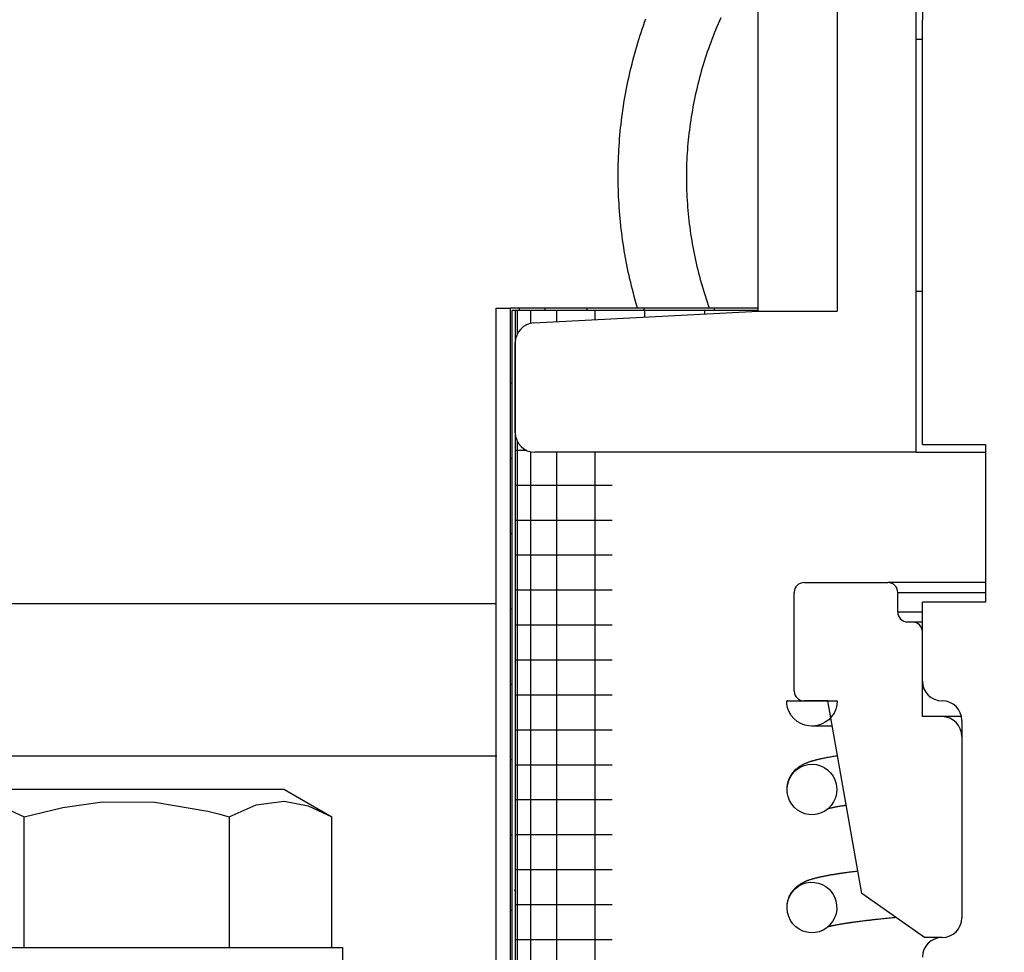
# Model space of a CAD drawing. Extents: x -169 to 7270, y -140 to 2984.
# Tile 385 of 656: x 1795.69 to 1797.25, y 973.29 to 974.77. Entities that reach past the tile are written whole.
import ezdxf

# ---------------------------------------------------------------- set-up
doc = ezdxf.new("R2010")
doc.units = 0
doc.header["$MEASUREMENT"] = 0
doc.header["$PDSIZE"] = 1
doc.layers.get('DEFPOINTS').update_dxf_attribs({"linetype": 'CONTINUOUS'})
doc.layers.add('DIM', color=3, linetype='CONTINUOUS')
doc.layers.add('SPILL-BUCKET', color=1, linetype='CONTINUOUS')
doc.styles.add('SIMPLEX', font='simplex')
doc.dimstyles.new('DIM64', dxfattribs={"dimscale": 64, "dimtxt": 0.09375, "dimasz": 0.09375, "dimexe": 0.0625, "dimexo": 0.0625, "dimgap": 0.046875, "dimtad": 1, "dimdec": 4, "dimzin": 3, "dimdsep": 46, "dimlunit": 4, "dimtxsty": 'SIMPLEX', "dimcen": 0, "dimclrd": 256, "dimclre": 256, "dimclrt": 256, "dimadec": 0, "dimazin": 0, "dimtfac": 1, "dimtdec": 4, "dimtmove": 0, "dimatfit": 3, "dimfxl": 1, "dimfrac": 2, "dimtolj": 1, "dimtzin": 0, "dimarcsym": 0})

# ---------------------------------------------------------------- blocks, each defined once
blk = doc.blocks.new('*D113')
at = {"layer": 'DEFPOINTS', "color": 0, "transparency": 16777216}
for p in [(1368.5472, 978.296), (2031.7725, 978.0147), (1368.5472, 700.5233)]:
    blk.add_point(p, dxfattribs=at)
at = {"layer": 'DIM', "lineweight": -2, "transparency": 16777216}
for p, q in [((1368.5472, 974.296), (1368.5472, 696.5233)), ((2031.7725, 974.0147), (2031.7725, 696.5233)), ((2025.7725, 700.5233), (1374.5472, 700.5233))]:
    blk.add_line(p, q, dxfattribs=at)
at = {"layer": 'DIM', "transparency": 16777216}
for points in [[(1374.5472, 701.5233), (1374.5472, 699.5233), (1368.5472, 700.5233)], [(2025.7725, 701.5233), (2025.7725, 699.5233), (2031.7725, 700.5233)]]:
    blk.add_solid(points, dxfattribs=at)
at = {"layer": 'DIM', "transparency": 16777216, "insert": (1700.1599, 708.0947), "char_height": 6, "attachment_point": 5, "style": 'SIMPLEX'}
blk.add_mtext('\\A1;55\'-3 1/4" (F.V. TANK SLAB)', dxfattribs=at)

msp = doc.modelspace()

# ---------------------------------------------------------------- linework, layer by layer
at = {"layer": 'SPILL-BUCKET', "color": 1, "linetype": 'Continuous'}
for p, q in [((1797.11028, 974.3372), (1797.11028, 975.76922)), ((1796.86045, 974.30578), (1796.86045, 975.6443)), ((1796.98537, 975.6443), (1796.98537, 974.30578)), ((1797.11028, 974.73667), (1797.12028, 974.73667)), ((1797.11028, 974.08237), (1797.11028, 974.3372)), ((1797.11279, 974.3372), (1797.11028, 974.3372)), ((1797.12028, 974.3372), (1797.11279, 974.3372)), ((1796.50531, 974.28717), (1796.86045, 974.30578)), ((1796.86045, 974.30578), (1796.98537, 974.30578)), ((1796.47572, 974.1136), (1796.47572, 974.25598)), ((1797.11028, 974.08237), (1796.50694, 974.08237)), ((1797.11028, 974.08237), (1797.11766, 974.08237)), ((1797.11766, 974.08237), (1797.1394, 974.08237)), ((1797.1394, 974.08237), (1797.17424, 974.08237)), ((1797.17424, 974.08237), (1797.22022, 974.08237))]:
    msp.add_line(p, q, dxfattribs=at)
at = {"layer": 'SPILL-BUCKET', "linetype": 'Continuous'}
for p, q in [((1796.67849, 974.75789), (1796.68038, 974.7633)), ((1796.68038, 974.7633), (1796.68232, 974.7687)), ((1796.79893, 974.76557), (1796.79683, 974.76071)), ((1796.80108, 974.77041), (1796.79893, 974.76557)), ((1796.67307, 974.74156), (1796.67483, 974.74702)), ((1796.67483, 974.74702), (1796.67664, 974.75246)), ((1796.67664, 974.75246), (1796.67849, 974.75789)), ((1796.79274, 974.75094), (1796.79075, 974.74604)), ((1796.79476, 974.75584), (1796.79274, 974.75094)), ((1796.79683, 974.76071), (1796.79476, 974.75584)), ((1796.66804, 974.72511), (1796.66967, 974.73061)), ((1796.66967, 974.73061), (1796.67135, 974.73609)), ((1796.67135, 974.73609), (1796.67307, 974.74156)), ((1796.78506, 974.73121), (1796.78325, 974.72624)), ((1796.78692, 974.73617), (1796.78506, 974.73121)), ((1796.78881, 974.74111), (1796.78692, 974.73617)), ((1796.79075, 974.74604), (1796.78881, 974.74111)), ((1796.6649, 974.71408), (1796.66645, 974.7196)), ((1796.66645, 974.7196), (1796.66804, 974.72511)), ((1796.77975, 974.71625), (1796.77806, 974.71123)), ((1796.78147, 974.72125), (1796.77975, 974.71625)), ((1796.78325, 974.72624), (1796.78147, 974.72125)), ((1796.66052, 974.69744), (1796.66193, 974.703)), ((1796.66193, 974.703), (1796.66339, 974.70854)), ((1796.66339, 974.70854), (1796.6649, 974.71408)), ((1796.77482, 974.70115), (1796.77326, 974.69609)), ((1796.77642, 974.7062), (1796.77482, 974.70115)), ((1796.77806, 974.71123), (1796.77642, 974.7062)), ((1796.65653, 974.6807), (1796.65781, 974.68629)), ((1796.65781, 974.68629), (1796.65914, 974.69187)), ((1796.65914, 974.69187), (1796.66052, 974.69744)), ((1796.77027, 974.68593), (1796.76885, 974.68084)), ((1796.77174, 974.69102), (1796.77027, 974.68593)), ((1796.77326, 974.69609), (1796.77174, 974.69102)), ((1796.65293, 974.66388), (1796.65409, 974.6695)), ((1796.65409, 974.6695), (1796.65529, 974.67511)), ((1796.65529, 974.67511), (1796.65653, 974.6807)), ((1796.76612, 974.67061), (1796.76482, 974.66548)), ((1796.76746, 974.67573), (1796.76612, 974.67061)), ((1796.76885, 974.68084), (1796.76746, 974.67573)), ((1796.65076, 974.65262), (1796.65183, 974.65826)), ((1796.65183, 974.65826), (1796.65293, 974.66388)), ((1796.76236, 974.65518), (1796.76119, 974.65002)), ((1796.76357, 974.66033), (1796.76236, 974.65518)), ((1796.76482, 974.66548), (1796.76357, 974.66033)), ((1796.64783, 974.63567), (1796.64876, 974.64133)), ((1796.64876, 974.64133), (1796.64974, 974.64698)), ((1796.64974, 974.64698), (1796.65076, 974.65262)), ((1796.759, 974.63966), (1796.75796, 974.63447)), ((1796.76007, 974.64484), (1796.759, 974.63966)), ((1796.76119, 974.65002), (1796.76007, 974.64484)), ((1796.6453, 974.61865), (1796.6461, 974.62433)), ((1796.6461, 974.62433), (1796.64694, 974.63)), ((1796.64694, 974.63), (1796.64783, 974.63567)), ((1796.75603, 974.62406), (1796.75513, 974.61884)), ((1796.75698, 974.62927), (1796.75603, 974.62406)), ((1796.75796, 974.63447), (1796.75698, 974.62927)), ((1796.64318, 974.60158), (1796.64384, 974.60728)), ((1796.64384, 974.60728), (1796.64455, 974.61297)), ((1796.64455, 974.61297), (1796.6453, 974.61865)), ((1796.75346, 974.60839), (1796.7527, 974.60315)), ((1796.75428, 974.61362), (1796.75346, 974.60839)), ((1796.75513, 974.61884), (1796.75428, 974.61362)), ((1796.64199, 974.59018), (1796.64256, 974.59588)), ((1796.64256, 974.59588), (1796.64318, 974.60158)), ((1796.7513, 974.59266), (1796.75067, 974.58741)), ((1796.75198, 974.59791), (1796.7513, 974.59266)), ((1796.7527, 974.60315), (1796.75198, 974.59791)), ((1796.64053, 974.57304), (1796.64097, 974.57875)), ((1796.64097, 974.57875), (1796.64146, 974.58447)), ((1796.64146, 974.58447), (1796.64199, 974.59018)), ((1796.74954, 974.57688), (1796.74904, 974.57161)), ((1796.75008, 974.58214), (1796.74954, 974.57688)), ((1796.75067, 974.58741), (1796.75008, 974.58214)), ((1796.63948, 974.55587), (1796.63979, 974.56159)), ((1796.63979, 974.56159), (1796.64014, 974.56731)), ((1796.64014, 974.56731), (1796.64053, 974.57304)), ((1796.74818, 974.56106), (1796.74782, 974.55578)), ((1796.74859, 974.56634), (1796.74818, 974.56106)), ((1796.74904, 974.57161), (1796.74859, 974.56634)), ((1796.63884, 974.53868), (1796.63901, 974.54441)), ((1796.63901, 974.54441), (1796.63922, 974.55014)), ((1796.63922, 974.55014), (1796.63948, 974.55587)), ((1796.74722, 974.54521), (1796.747, 974.53992)), ((1796.7475, 974.5505), (1796.74722, 974.54521)), ((1796.74782, 974.55578), (1796.7475, 974.5505)), ((1796.63864, 974.52721), (1796.63872, 974.53294)), ((1796.63872, 974.53294), (1796.63884, 974.53868)), ((1796.74668, 974.52934), (1796.74654, 974.51974)), ((1796.74681, 974.53463), (1796.74668, 974.52934)), ((1796.747, 974.53992), (1796.74681, 974.53463)), ((1796.63861, 974.52148), (1796.63864, 974.52721)), ((1796.63862, 974.51574), (1796.63861, 974.52148)), ((1796.63867, 974.51001), (1796.63862, 974.51574)), ((1796.74654, 974.51974), (1796.74657, 974.51271)), ((1796.74657, 974.51271), (1796.74666, 974.50742)), ((1796.63877, 974.50427), (1796.63867, 974.51001)), ((1796.63892, 974.49854), (1796.63877, 974.50427)), ((1796.63911, 974.49281), (1796.63892, 974.49854)), ((1796.74666, 974.50742), (1796.74679, 974.50213)), ((1796.74679, 974.50213), (1796.74696, 974.49684)), ((1796.74696, 974.49684), (1796.74718, 974.49155)), ((1796.63935, 974.48708), (1796.63911, 974.49281)), ((1796.63963, 974.48136), (1796.63935, 974.48708)), ((1796.63996, 974.47563), (1796.63963, 974.48136)), ((1796.74718, 974.49155), (1796.74745, 974.48627)), ((1796.74745, 974.48627), (1796.74776, 974.48098)), ((1796.64033, 974.46991), (1796.63996, 974.47563)), ((1796.64074, 974.46419), (1796.64033, 974.46991)), ((1796.74776, 974.48098), (1796.74811, 974.4757)), ((1796.74811, 974.4757), (1796.74851, 974.47042)), ((1796.74851, 974.47042), (1796.74896, 974.46515)), ((1796.64121, 974.45847), (1796.64074, 974.46419)), ((1796.64171, 974.45276), (1796.64121, 974.45847)), ((1796.64226, 974.44705), (1796.64171, 974.45276)), ((1796.74896, 974.46515), (1796.74945, 974.45988)), ((1796.74945, 974.45988), (1796.74998, 974.45461)), ((1796.74998, 974.45461), (1796.75056, 974.44935)), ((1796.64286, 974.44135), (1796.64226, 974.44705)), ((1796.6435, 974.43565), (1796.64286, 974.44135)), ((1796.64419, 974.42996), (1796.6435, 974.43565)), ((1796.75056, 974.44935), (1796.75119, 974.44409)), ((1796.75119, 974.44409), (1796.75186, 974.43885)), ((1796.75186, 974.43885), (1796.75257, 974.4336)), ((1796.64492, 974.42427), (1796.64419, 974.42996)), ((1796.64569, 974.41859), (1796.64492, 974.42427)), ((1796.75257, 974.4336), (1796.75333, 974.42836)), ((1796.75333, 974.42836), (1796.75413, 974.42313)), ((1796.75413, 974.42313), (1796.75498, 974.41791)), ((1796.64651, 974.41292), (1796.64569, 974.41859)), ((1796.64738, 974.40725), (1796.64651, 974.41292)), ((1796.64829, 974.40158), (1796.64738, 974.40725)), ((1796.75498, 974.41791), (1796.75587, 974.41269)), ((1796.75587, 974.41269), (1796.75681, 974.40748)), ((1796.75681, 974.40748), (1796.75779, 974.40228)), ((1796.64924, 974.39593), (1796.64829, 974.40158)), ((1796.65024, 974.39028), (1796.64924, 974.39593)), ((1796.65128, 974.38464), (1796.65024, 974.39028)), ((1796.75779, 974.40228), (1796.75882, 974.39708)), ((1796.75882, 974.39708), (1796.75989, 974.3919)), ((1796.75989, 974.3919), (1796.761, 974.38673)), ((1796.65237, 974.37901), (1796.65128, 974.38464)), ((1796.6535, 974.37339), (1796.65237, 974.37901)), ((1796.65468, 974.36778), (1796.6535, 974.37339)), ((1796.761, 974.38673), (1796.76216, 974.38156)), ((1796.76216, 974.38156), (1796.76336, 974.3764)), ((1796.76336, 974.3764), (1796.76461, 974.37126)), ((1796.65589, 974.36218), (1796.65468, 974.36778)), ((1796.65716, 974.35658), (1796.65589, 974.36218)), ((1796.65847, 974.351), (1796.65716, 974.35658)), ((1796.76461, 974.37126), (1796.76589, 974.36613)), ((1796.76589, 974.36613), (1796.76723, 974.361)), ((1796.76723, 974.361), (1796.7686, 974.35589)), ((1796.65982, 974.34543), (1796.65847, 974.351)), ((1796.66121, 974.33986), (1796.65982, 974.34543)), ((1796.7686, 974.35589), (1796.77002, 974.35079)), ((1796.77002, 974.35079), (1796.77149, 974.34571)), ((1796.77149, 974.34571), (1796.77299, 974.34063)), ((1796.66265, 974.33431), (1796.66121, 974.33986)), ((1796.66413, 974.32877), (1796.66265, 974.33431)), ((1796.66566, 974.32324), (1796.66413, 974.32877)), ((1796.77299, 974.34063), (1796.77454, 974.33557)), ((1796.77454, 974.33557), (1796.77614, 974.33052)), ((1796.77614, 974.33052), (1796.77777, 974.32549)), ((1796.77777, 974.32549), (1796.77945, 974.32047)), ((1796.66723, 974.31773), (1796.66566, 974.32324)), ((1796.66927, 974.31077), (1796.66723, 974.31773)), ((1796.77945, 974.32047), (1796.78117, 974.31546)), ((1796.78117, 974.31546), (1796.78283, 974.31076)), ((1796.9329, 973.87601), (1797.06562, 973.87601)), ((1797.07239, 973.87601), (1797.06562, 973.87601)), ((1797.22021, 973.87601), (1797.07239, 973.87601)), ((1796.91729, 973.70425), (1796.91729, 973.8604)), ((1797.08124, 973.82917), (1797.08124, 973.8604)), ((1797.08124, 973.8604), (1797.22021, 973.8604)), ((1797.12027, 973.82917), (1797.08124, 973.82917)), ((1797.10466, 973.81355), (1797.09685, 973.81355)), ((1797.10859, 973.81355), (1797.10466, 973.81355)), ((1797.12028, 973.81355), (1797.10859, 973.81355)), ((1797.12027, 973.66366), (1797.12027, 973.79794)), ((1797.02421, 973.38335), (1796.97038, 973.68864)), ((1797.1515, 973.66366), (1797.12027, 973.66366)), ((1797.15929, 973.66366), (1797.1515, 973.66366)), ((1797.1821, 973.66366), (1797.15929, 973.66366)), ((1796.11061, 973.54808), (1795.62283, 973.54808)), ((1796.11061, 973.54808), (1796.18532, 973.50495)), ((1795.66089, 973.52245), (1795.69851, 973.50495)), ((1795.69851, 973.50495), (1795.75948, 973.51983)), ((1795.75948, 973.51983), (1795.82224, 973.52853)), ((1795.82224, 973.52853), (1795.90508, 973.52805)), ((1795.90508, 973.52805), (1795.98898, 973.51397)), ((1796.02305, 973.50495), (1796.06555, 973.52403)), ((1796.06555, 973.52403), (1796.10995, 973.52992)), ((1796.10995, 973.52992), (1796.14769, 973.52245)), ((1796.14769, 973.52245), (1796.18532, 973.50495)), ((1795.69851, 973.29825), (1795.69851, 973.50495)), ((1795.98898, 973.51397), (1796.00606, 973.50966)), ((1796.00606, 973.50966), (1796.02305, 973.50495)), ((1796.02305, 973.50495), (1796.02305, 973.29825)), ((1796.18532, 973.29825), (1796.18532, 973.50495)), ((1797.12339, 973.3139), (1797.02421, 973.38335)), ((1797.1515, 973.3139), (1797.12339, 973.3139)), ((1795.62283, 973.29825), (1796.20205, 973.29825)), ((1796.20205, 973.29825), (1796.20205, 973.20432))]:
    msp.add_line(p, q, dxfattribs=at)
at = {"layer": 'SPILL-BUCKET', "color": 7, "linetype": 'Continuous'}
for p, q in [((1797.12027, 974.09461), (1797.12027, 974.7669)), ((1796.44523, 972.03733), (1796.44523, 974.31077)), ((1796.44523, 974.31077), (1796.46822, 974.31077)), ((1796.86045, 974.31077), (1796.46822, 974.31077)), ((1796.46822, 972.03733), (1796.46822, 974.31077)), ((1796.48192, 974.31077), (1796.48192, 974.30658)), ((1796.52261, 974.31077), (1796.52261, 974.30658)), ((1796.58905, 974.31077), (1796.58905, 974.30658)), ((1796.67922, 974.31077), (1796.67922, 974.30658)), ((1796.79038, 974.31077), (1796.79038, 974.30658)), ((1796.47621, 974.30661), (1796.47072, 974.30661)), ((1796.47072, 972.03733), (1796.47072, 974.30661)), ((1796.47621, 972.03733), (1796.47621, 974.30661)), ((1796.86045, 974.30661), (1796.47621, 974.30661)), ((1796.47884, 974.30661), (1796.47884, 974.26956)), ((1796.49973, 974.30661), (1796.49973, 974.28633)), ((1796.54102, 974.30661), (1796.54102, 974.28903)), ((1796.60174, 974.30661), (1796.60174, 974.29222)), ((1796.68048, 974.30661), (1796.68048, 974.29633)), ((1796.77538, 974.30661), (1796.77538, 974.30129)), ((1796.46885, 974.19154), (1796.46822, 974.19154)), ((1796.47072, 974.19154), (1796.46885, 974.19154)), ((1796.47884, 974.09997), (1796.47884, 972.19297)), ((1797.12027, 974.09461), (1797.22021, 974.09461)), ((1797.22021, 974.09461), (1797.22021, 973.84478)), ((1796.48065, 974.08522), (1796.47621, 974.08522)), ((1796.49392, 974.08522), (1796.48065, 974.08522)), ((1796.49973, 974.0832), (1796.49973, 972.19297)), ((1796.54102, 974.08234), (1796.54102, 972.19297)), ((1796.60174, 974.08234), (1796.60174, 972.19297)), ((1796.46885, 974.0723), (1796.46822, 974.0723)), ((1796.47072, 974.0723), (1796.46885, 974.0723)), ((1796.4825, 974.02987), (1796.47621, 974.02987)), ((1796.50126, 974.02987), (1796.4825, 974.02987)), ((1796.53223, 974.02987), (1796.50126, 974.02987)), ((1796.57498, 974.02987), (1796.53223, 974.02987)), ((1796.62892, 974.02987), (1796.57498, 974.02987)), ((1796.4825, 973.97452), (1796.47621, 973.97452)), ((1796.50126, 973.97452), (1796.4825, 973.97452)), ((1796.53223, 973.97452), (1796.50126, 973.97452)), ((1796.57498, 973.97452), (1796.53223, 973.97452)), ((1796.62892, 973.97452), (1796.57498, 973.97452)), ((1796.46885, 973.95306), (1796.46822, 973.95306)), ((1796.47072, 973.95306), (1796.46885, 973.95306)), ((1796.4825, 973.91917), (1796.47621, 973.91917)), ((1796.50126, 973.91917), (1796.4825, 973.91917)), ((1796.53223, 973.91917), (1796.50126, 973.91917)), ((1796.57498, 973.91917), (1796.53223, 973.91917)), ((1796.62892, 973.91917), (1796.57498, 973.91917)), ((1796.4825, 973.86382), (1796.47621, 973.86382)), ((1796.50126, 973.86382), (1796.4825, 973.86382)), ((1796.53223, 973.86382), (1796.50126, 973.86382)), ((1796.57498, 973.86382), (1796.53223, 973.86382)), ((1796.62892, 973.86382), (1796.57498, 973.86382)), ((1795.62283, 973.84272), (1796.44554, 973.84272)), ((1797.22021, 973.84478), (1797.12027, 973.84478)), ((1797.12027, 973.71987), (1797.12027, 973.84478)), ((1796.46885, 973.83383), (1796.46822, 973.83383)), ((1796.47072, 973.83383), (1796.46885, 973.83383)), ((1796.4825, 973.80848), (1796.47621, 973.80848)), ((1796.50126, 973.80848), (1796.4825, 973.80848)), ((1796.53223, 973.80848), (1796.50126, 973.80848)), ((1796.57498, 973.80848), (1796.53223, 973.80848)), ((1796.62892, 973.80848), (1796.57498, 973.80848)), ((1796.47487, 973.75161), (1796.47621, 973.74928)), ((1796.4825, 973.75313), (1796.47621, 973.75313)), ((1796.50126, 973.75313), (1796.4825, 973.75313)), ((1796.53223, 973.75313), (1796.50126, 973.75313)), ((1796.57498, 973.75313), (1796.53223, 973.75313)), ((1796.62892, 973.75313), (1796.57498, 973.75313)), ((1796.46885, 973.71459), (1796.46822, 973.71459)), ((1796.47072, 973.71459), (1796.46885, 973.71459)), ((1796.4825, 973.69778), (1796.47621, 973.69778)), ((1796.50126, 973.69778), (1796.4825, 973.69778)), ((1796.53223, 973.69778), (1796.50126, 973.69778)), ((1796.57498, 973.69778), (1796.53223, 973.69778)), ((1796.62892, 973.69778), (1796.57498, 973.69778)), ((1796.90541, 973.68654), (1796.90536, 973.68864)), ((1796.90536, 973.68864), (1796.9853, 973.68864)), ((1796.90558, 973.68444), (1796.90541, 973.68654)), ((1796.90726, 973.68864), (1796.90614, 973.68864)), ((1796.97038, 973.68864), (1796.9329, 973.68864)), ((1796.9853, 973.68864), (1796.98473, 973.68193)), ((1796.90685, 973.67783), (1796.90558, 973.68444)), ((1796.90921, 973.67152), (1796.90685, 973.67783)), ((1796.9126, 973.6657), (1796.90921, 973.67152)), ((1796.98305, 973.67541), (1796.98029, 973.66927)), ((1796.98473, 973.68193), (1796.98305, 973.67541)), ((1796.91691, 973.66053), (1796.9126, 973.6657)), ((1796.92204, 973.65616), (1796.91691, 973.66053)), ((1796.92782, 973.65271), (1796.92204, 973.65616)), ((1796.97191, 973.65879), (1796.96652, 973.65474)), ((1796.97654, 973.66367), (1796.97191, 973.65879)), ((1796.98029, 973.66927), (1796.97654, 973.66367)), ((1797.18273, 973.65741), (1797.18273, 973.34512)), ((1796.4825, 973.64243), (1796.47621, 973.64243)), ((1796.50126, 973.64243), (1796.4825, 973.64243)), ((1796.53223, 973.64243), (1796.50126, 973.64243)), ((1796.57498, 973.64243), (1796.53223, 973.64243)), ((1796.62892, 973.64243), (1796.57498, 973.64243)), ((1796.9341, 973.65028), (1796.92782, 973.65271)), ((1796.9407, 973.64894), (1796.9341, 973.65028)), ((1796.94743, 973.64873), (1796.9407, 973.64894)), ((1796.94637, 973.64867), (1796.94535, 973.64868)), ((1796.94689, 973.64867), (1796.94637, 973.64867)), ((1796.94752, 973.64867), (1796.94689, 973.64867)), ((1796.9541, 973.64964), (1796.94743, 973.64873)), ((1796.94823, 973.64867), (1796.94752, 973.64867)), ((1796.94904, 973.64867), (1796.94823, 973.64867)), ((1796.94991, 973.64867), (1796.94904, 973.64867)), ((1796.95087, 973.64867), (1796.94991, 973.64867)), ((1796.95187, 973.64867), (1796.95087, 973.64867)), ((1796.95296, 973.64867), (1796.95187, 973.64867)), ((1796.95408, 973.64867), (1796.95296, 973.64867)), ((1796.95527, 973.64867), (1796.95408, 973.64867)), ((1796.96053, 973.65167), (1796.9541, 973.64964)), ((1796.95648, 973.64867), (1796.95527, 973.64867)), ((1796.95775, 973.64867), (1796.95648, 973.64867)), ((1796.95902, 973.64867), (1796.95775, 973.64867)), ((1796.96035, 973.64867), (1796.95902, 973.64867)), ((1796.96163, 973.64867), (1796.96035, 973.64867)), ((1796.96652, 973.65474), (1796.96053, 973.65167)), ((1796.96296, 973.64867), (1796.96163, 973.64867)), ((1796.96427, 973.64867), (1796.96296, 973.64867)), ((1796.96563, 973.64867), (1796.96427, 973.64867)), ((1796.96703, 973.64867), (1796.96563, 973.64867)), ((1796.96848, 973.64867), (1796.96703, 973.64867)), ((1796.97, 973.64867), (1796.96848, 973.64867)), ((1796.97157, 973.64867), (1796.97, 973.64867)), ((1796.97438, 973.64867), (1796.97157, 973.64867)), ((1796.97734, 973.64867), (1796.97438, 973.64867)), ((1796.97743, 973.64867), (1796.97734, 973.64867)), ((1795.62283, 973.60161), (1796.44676, 973.60161)), ((1796.46885, 973.59535), (1796.46822, 973.59535)), ((1796.47072, 973.59535), (1796.46885, 973.59535)), ((1796.94251, 973.59261), (1796.94316, 973.59282)), ((1796.94316, 973.59282), (1796.9438, 973.59303)), ((1796.9438, 973.59303), (1796.94427, 973.59318)), ((1796.94427, 973.59318), (1796.94474, 973.59333)), ((1796.94474, 973.59333), (1796.9453, 973.5935)), ((1796.9453, 973.5935), (1796.94587, 973.59367)), ((1796.94587, 973.59367), (1796.94654, 973.59387)), ((1796.94654, 973.59387), (1796.94722, 973.59407)), ((1796.94722, 973.59407), (1796.94793, 973.59427)), ((1796.94793, 973.59427), (1796.94865, 973.59447)), ((1796.94865, 973.59447), (1796.94932, 973.59466)), ((1796.94932, 973.59466), (1796.94999, 973.59484)), ((1796.94999, 973.59484), (1796.95061, 973.595)), ((1796.95061, 973.595), (1796.95122, 973.59516)), ((1796.95122, 973.59516), (1796.95181, 973.59532)), ((1796.95181, 973.59532), (1796.9524, 973.59547)), ((1796.9524, 973.59547), (1796.95327, 973.59569)), ((1796.95327, 973.59569), (1796.95415, 973.5959)), ((1796.95415, 973.5959), (1796.9551, 973.59613)), ((1796.9551, 973.59613), (1796.95606, 973.59636)), ((1796.95606, 973.59636), (1796.95701, 973.59658)), ((1796.95701, 973.59658), (1796.95797, 973.59679)), ((1796.95797, 973.59679), (1796.95888, 973.597)), ((1796.95888, 973.597), (1796.95981, 973.5972)), ((1796.95981, 973.5972), (1796.96112, 973.59749)), ((1796.96112, 973.59749), (1796.96245, 973.59777)), ((1796.96245, 973.59777), (1796.96386, 973.59806)), ((1796.96386, 973.59806), (1796.9653, 973.59834)), ((1796.9653, 973.59834), (1796.96682, 973.59864)), ((1796.96682, 973.59864), (1796.96836, 973.59894)), ((1796.96836, 973.59894), (1796.96998, 973.59925)), ((1796.96998, 973.59925), (1796.97163, 973.59955)), ((1796.97163, 973.59955), (1796.97345, 973.59987)), ((1796.97345, 973.59987), (1796.97529, 973.6002)), ((1796.97529, 973.6002), (1796.97713, 973.60052)), ((1796.97713, 973.60052), (1796.97901, 973.60083)), ((1796.97901, 973.60083), (1796.98076, 973.60112)), ((1796.98076, 973.60112), (1796.98253, 973.60141)), ((1796.98253, 973.60141), (1796.98353, 973.60156)), ((1796.98353, 973.60156), (1796.98453, 973.60172)), ((1796.98453, 973.60172), (1796.98568, 973.6019)), ((1796.4825, 973.58708), (1796.47621, 973.58708)), ((1796.50126, 973.58708), (1796.4825, 973.58708)), ((1796.53223, 973.58708), (1796.50126, 973.58708)), ((1796.57498, 973.58708), (1796.53223, 973.58708)), ((1796.62892, 973.58708), (1796.57498, 973.58708)), ((1796.91634, 973.57544), (1796.92132, 973.58009)), ((1796.91651, 973.57653), (1796.91777, 973.57793)), ((1796.91777, 973.57793), (1796.91895, 973.57914)), ((1796.91895, 973.57914), (1796.92013, 973.58027)), ((1796.92013, 973.58027), (1796.92123, 973.58124)), ((1796.92123, 973.58124), (1796.9223, 973.58213)), ((1796.92132, 973.58009), (1796.92693, 973.58377)), ((1796.9223, 973.58213), (1796.92292, 973.58263)), ((1796.92292, 973.58263), (1796.92353, 973.5831)), ((1796.92353, 973.5831), (1796.92413, 973.58355)), ((1796.92413, 973.58355), (1796.92472, 973.58398)), ((1796.92472, 973.58398), (1796.92528, 973.58437)), ((1796.92528, 973.58437), (1796.92582, 973.58474)), ((1796.92582, 973.58474), (1796.92639, 973.58512)), ((1796.92639, 973.58512), (1796.92695, 973.58548)), ((1796.92693, 973.58377), (1796.93309, 973.58644)), ((1796.92695, 973.58548), (1796.92761, 973.5859)), ((1796.92761, 973.5859), (1796.92827, 973.58629)), ((1796.92827, 973.58629), (1796.92902, 973.58673)), ((1796.92902, 973.58673), (1796.92977, 973.58716)), ((1796.92977, 973.58716), (1796.93096, 973.5878)), ((1796.93096, 973.5878), (1796.93212, 973.58839)), ((1796.93212, 973.58839), (1796.93321, 973.58892)), ((1796.93309, 973.58644), (1796.9395, 973.58798)), ((1796.93321, 973.58892), (1796.93427, 973.58942)), ((1796.93427, 973.58942), (1796.93523, 973.58984)), ((1796.93523, 973.58984), (1796.93618, 973.59025)), ((1796.93618, 973.59025), (1796.93707, 973.59062)), ((1796.93707, 973.59062), (1796.93796, 973.59097)), ((1796.93796, 973.59097), (1796.93878, 973.59129)), ((1796.93878, 973.59129), (1796.9396, 973.59159)), ((1796.9395, 973.58798), (1796.94608, 973.58842)), ((1796.9396, 973.59159), (1796.94036, 973.59187)), ((1796.94036, 973.59187), (1796.94111, 973.59213)), ((1796.94111, 973.59213), (1796.94181, 973.59238)), ((1796.94181, 973.59238), (1796.94251, 973.59261)), ((1796.94608, 973.58842), (1796.95256, 973.58774)), ((1796.95256, 973.58774), (1796.95884, 973.58599)), ((1796.95884, 973.58599), (1796.96474, 973.5832)), ((1796.96474, 973.5832), (1796.9701, 973.57949)), ((1796.9701, 973.57949), (1796.97481, 973.57488)), ((1796.90699, 973.55735), (1796.90907, 973.56389)), ((1796.90797, 973.5613), (1796.90827, 973.5622)), ((1796.90827, 973.5622), (1796.90857, 973.56306)), ((1796.90857, 973.56306), (1796.90896, 973.56408)), ((1796.90896, 973.56408), (1796.90937, 973.56507)), ((1796.90907, 973.56389), (1796.91222, 973.57)), ((1796.90937, 973.56507), (1796.90986, 973.5662)), ((1796.90986, 973.5662), (1796.91039, 973.5673)), ((1796.91039, 973.5673), (1796.91095, 973.56841)), ((1796.91095, 973.56841), (1796.91154, 973.56948)), ((1796.91154, 973.56948), (1796.91213, 973.5705)), ((1796.91213, 973.5705), (1796.91275, 973.5715)), ((1796.91222, 973.57), (1796.91634, 973.57544)), ((1796.91275, 973.5715), (1796.91398, 973.57331)), ((1796.91398, 973.57331), (1796.91527, 973.57503)), ((1796.91527, 973.57503), (1796.91651, 973.57653)), ((1796.97481, 973.57488), (1796.97871, 973.56956)), ((1796.97871, 973.56956), (1796.98172, 973.56357)), ((1796.98172, 973.56357), (1796.98371, 973.55716)), ((1796.90605, 973.55057), (1796.90699, 973.55735)), ((1796.90625, 973.54373), (1796.90605, 973.55057)), ((1796.90606, 973.55074), (1796.90607, 973.55094)), ((1796.90607, 973.55094), (1796.90617, 973.55225)), ((1796.90617, 973.55225), (1796.90631, 973.55359)), ((1796.90631, 973.55359), (1796.90647, 973.5548)), ((1796.90647, 973.5548), (1796.90667, 973.55601)), ((1796.90667, 973.55601), (1796.90687, 973.55705)), ((1796.90687, 973.55705), (1796.90709, 973.55808)), ((1796.90709, 973.55808), (1796.9073, 973.55893)), ((1796.9073, 973.55893), (1796.90752, 973.55978)), ((1796.90752, 973.55978), (1796.90774, 973.56055)), ((1796.90774, 973.56055), (1796.90797, 973.5613)), ((1796.98371, 973.55716), (1796.98441, 973.55294)), ((1796.98467, 973.54868), (1796.98415, 973.54185)), ((1796.98441, 973.55294), (1796.98467, 973.54868)), ((1796.4825, 973.53173), (1796.47621, 973.53173)), ((1796.50126, 973.53173), (1796.4825, 973.53173)), ((1796.53223, 973.53173), (1796.50126, 973.53173)), ((1796.57498, 973.53173), (1796.53223, 973.53173)), ((1796.62892, 973.53173), (1796.57498, 973.53173)), ((1796.90757, 973.53711), (1796.90625, 973.54373)), ((1796.90644, 973.54237), (1796.90636, 973.54294)), ((1796.90997, 973.5308), (1796.90757, 973.53711)), ((1796.91332, 973.52508), (1796.90997, 973.5308)), ((1796.9825, 973.53521), (1796.97975, 973.52893)), ((1796.98415, 973.54185), (1796.9825, 973.53521)), ((1796.91756, 973.51998), (1796.91332, 973.52508)), ((1796.92252, 973.51572), (1796.91756, 973.51998)), ((1796.92811, 973.51233), (1796.92252, 973.51572)), ((1796.97132, 973.51827), (1796.9659, 973.51418)), ((1796.9708, 973.51773), (1796.97061, 973.51769)), ((1796.97138, 973.51789), (1796.9708, 973.51773)), ((1796.97598, 973.52321), (1796.97132, 973.51827)), ((1796.972, 973.51804), (1796.97138, 973.51789)), ((1796.9727, 973.51821), (1796.972, 973.51804)), ((1796.97344, 973.51839), (1796.9727, 973.51821)), ((1796.97422, 973.51857), (1796.97344, 973.51839)), ((1796.97502, 973.51875), (1796.97422, 973.51857)), ((1796.97581, 973.51893), (1796.97502, 973.51875)), ((1796.97662, 973.5191), (1796.97581, 973.51893)), ((1796.97975, 973.52893), (1796.97598, 973.52321)), ((1796.97743, 973.51927), (1796.97662, 973.5191)), ((1796.97827, 973.51945), (1796.97743, 973.51927)), ((1796.97938, 973.51968), (1796.97827, 973.51945)), ((1796.98053, 973.51991), (1796.97938, 973.51968)), ((1796.98178, 973.52015), (1796.98053, 973.51991)), ((1796.98306, 973.5204), (1796.98178, 973.52015)), ((1796.98443, 973.52065), (1796.98306, 973.5204)), ((1796.98584, 973.52091), (1796.98443, 973.52065)), ((1796.98734, 973.52118), (1796.98584, 973.52091)), ((1796.98888, 973.52145), (1796.98734, 973.52118)), ((1796.99043, 973.52171), (1796.98888, 973.52145)), ((1796.99202, 973.52198), (1796.99043, 973.52171)), ((1796.99287, 973.52212), (1796.99202, 973.52198)), ((1796.99373, 973.52226), (1796.99287, 973.52212)), ((1796.99456, 973.52239), (1796.99373, 973.52226)), ((1796.99539, 973.52253), (1796.99456, 973.52239)), ((1796.9962, 973.52265), (1796.99539, 973.52253)), ((1796.99701, 973.52278), (1796.9962, 973.52265)), ((1796.99781, 973.52291), (1796.99701, 973.52278)), ((1796.99862, 973.52303), (1796.99781, 973.52291)), ((1796.99955, 973.52317), (1796.99862, 973.52303)), ((1796.93417, 973.50994), (1796.92811, 973.51233)), ((1796.94054, 973.50858), (1796.93417, 973.50994)), ((1796.94709, 973.50833), (1796.94054, 973.50858)), ((1796.95359, 973.50917), (1796.94709, 973.50833)), ((1796.95996, 973.51115), (1796.95359, 973.50917)), ((1796.9659, 973.51418), (1796.95996, 973.51115)), ((1796.46885, 973.47612), (1796.46822, 973.47612)), ((1796.47072, 973.47612), (1796.46885, 973.47612)), ((1796.4825, 973.47639), (1796.47621, 973.47639)), ((1796.50126, 973.47639), (1796.4825, 973.47639)), ((1796.53223, 973.47639), (1796.50126, 973.47639)), ((1796.57498, 973.47639), (1796.53223, 973.47639)), ((1796.62892, 973.47639), (1796.57498, 973.47639)), ((1796.4825, 973.42104), (1796.47621, 973.42104)), ((1796.50126, 973.42104), (1796.4825, 973.42104)), ((1796.53223, 973.42104), (1796.50126, 973.42104)), ((1796.57498, 973.42104), (1796.53223, 973.42104)), ((1796.62892, 973.42104), (1796.57498, 973.42104)), ((1796.94212, 973.40554), (1796.94325, 973.40592)), ((1796.94325, 973.40592), (1796.9445, 973.40632)), ((1796.9445, 973.40632), (1796.94576, 973.4067)), ((1796.94576, 973.4067), (1796.94683, 973.40702)), ((1796.94683, 973.40702), (1796.9479, 973.40733)), ((1796.9479, 973.40733), (1796.94886, 973.4076)), ((1796.94886, 973.4076), (1796.94982, 973.40786)), ((1796.94982, 973.40786), (1796.95113, 973.40821)), ((1796.95113, 973.40821), (1796.95246, 973.40855)), ((1796.95246, 973.40855), (1796.95365, 973.40884)), ((1796.95365, 973.40884), (1796.95485, 973.40913)), ((1796.95485, 973.40913), (1796.95577, 973.40936)), ((1796.95577, 973.40936), (1796.9567, 973.40957)), ((1796.9567, 973.40957), (1796.9573, 973.40971)), ((1796.9573, 973.40971), (1796.95791, 973.40985)), ((1796.95791, 973.40985), (1796.95864, 973.41001)), ((1796.95864, 973.41001), (1796.95938, 973.41017)), ((1796.95938, 973.41017), (1796.96024, 973.41036)), ((1796.96024, 973.41036), (1796.96111, 973.41055)), ((1796.96111, 973.41055), (1796.96199, 973.41073)), ((1796.96199, 973.41073), (1796.96289, 973.41092)), ((1796.96289, 973.41092), (1796.96375, 973.4111)), ((1796.96375, 973.4111), (1796.96463, 973.41128)), ((1796.96463, 973.41128), (1796.96574, 973.4115)), ((1796.96574, 973.4115), (1796.96686, 973.41172)), ((1796.96686, 973.41172), (1796.96795, 973.41193)), ((1796.96795, 973.41193), (1796.96905, 973.41213)), ((1796.96905, 973.41213), (1796.97014, 973.41234)), ((1796.97014, 973.41234), (1796.97125, 973.41254)), ((1796.97125, 973.41254), (1796.97224, 973.41272)), ((1796.97224, 973.41272), (1796.97324, 973.4129)), ((1796.97324, 973.4129), (1796.97424, 973.41308)), ((1796.97424, 973.41308), (1796.97524, 973.41325)), ((1796.97524, 973.41325), (1796.97625, 973.41343)), ((1796.97625, 973.41343), (1796.97726, 973.4136)), ((1796.97726, 973.4136), (1796.97826, 973.41377)), ((1796.97826, 973.41377), (1796.97928, 973.41394)), ((1796.97928, 973.41394), (1796.98029, 973.41411)), ((1796.98029, 973.41411), (1796.9813, 973.41427)), ((1796.9813, 973.41427), (1796.98223, 973.41442)), ((1796.98223, 973.41442), (1796.98317, 973.41457)), ((1796.98317, 973.41457), (1796.9839, 973.41469)), ((1796.9839, 973.41469), (1796.98462, 973.4148)), ((1796.98462, 973.4148), (1796.98527, 973.4149)), ((1796.98527, 973.4149), (1796.98592, 973.415)), ((1796.98592, 973.415), (1796.98648, 973.41509)), ((1796.98648, 973.41509), (1796.98705, 973.41518)), ((1796.98705, 973.41518), (1796.98754, 973.41525)), ((1796.98754, 973.41525), (1796.98803, 973.41533)), ((1796.98803, 973.41533), (1796.98843, 973.41539)), ((1796.98843, 973.41539), (1796.98883, 973.41545)), ((1796.98883, 973.41545), (1796.98915, 973.4155)), ((1796.98915, 973.4155), (1796.98946, 973.41555)), ((1796.98946, 973.41555), (1796.9898, 973.4156)), ((1796.9898, 973.4156), (1796.99013, 973.41565)), ((1796.99013, 973.41565), (1796.99063, 973.41572)), ((1796.99063, 973.41572), (1796.99112, 973.41579)), ((1796.99112, 973.41579), (1796.99175, 973.41589)), ((1796.99175, 973.41589), (1796.99238, 973.41598)), ((1796.99238, 973.41598), (1796.99314, 973.41609)), ((1796.99314, 973.41609), (1796.99391, 973.4162)), ((1796.99391, 973.4162), (1796.99473, 973.41632)), ((1796.99473, 973.41632), (1796.99555, 973.41644)), ((1796.99555, 973.41644), (1796.99637, 973.41655)), ((1796.99637, 973.41655), (1796.99719, 973.41667)), ((1796.99719, 973.41667), (1796.99873, 973.41689)), ((1796.99873, 973.41689), (1797.00028, 973.4171)), ((1797.00028, 973.4171), (1797.0018, 973.41731)), ((1797.0018, 973.41731), (1797.00333, 973.41752)), ((1797.00333, 973.41752), (1797.00483, 973.41772)), ((1797.00483, 973.41772), (1797.00635, 973.41792)), ((1797.00635, 973.41792), (1797.00782, 973.41811)), ((1797.00782, 973.41811), (1797.00932, 973.41831)), ((1797.00932, 973.41831), (1797.01084, 973.4185)), ((1797.01084, 973.4185), (1797.01238, 973.4187)), ((1797.01238, 973.4187), (1797.01408, 973.41891)), ((1797.01408, 973.41891), (1797.01579, 973.41913)), ((1797.01579, 973.41913), (1797.01785, 973.41938)), ((1796.91413, 973.38582), (1796.9187, 973.39091)), ((1796.91689, 973.39003), (1796.91781, 973.39103)), ((1796.91781, 973.39103), (1796.91871, 973.39196)), ((1796.9187, 973.39091), (1796.92399, 973.39508)), ((1796.91871, 973.39196), (1796.9196, 973.39284)), ((1796.9196, 973.39284), (1796.92013, 973.39333)), ((1796.92013, 973.39333), (1796.92066, 973.39381)), ((1796.92066, 973.39381), (1796.92112, 973.39421)), ((1796.92112, 973.39421), (1796.92158, 973.3946)), ((1796.92158, 973.3946), (1796.92195, 973.39491)), ((1796.92195, 973.39491), (1796.92231, 973.39521)), ((1796.92231, 973.39521), (1796.92265, 973.39548)), ((1796.92265, 973.39548), (1796.92298, 973.39574)), ((1796.92298, 973.39574), (1796.92332, 973.39601)), ((1796.92332, 973.39601), (1796.92366, 973.39626)), ((1796.92366, 973.39626), (1796.92407, 973.39657)), ((1796.92399, 973.39508), (1796.92992, 973.39829)), ((1796.92407, 973.39657), (1796.92449, 973.39687)), ((1796.92449, 973.39687), (1796.92498, 973.39723)), ((1796.92498, 973.39723), (1796.92547, 973.39757)), ((1796.92547, 973.39757), (1796.926, 973.39793)), ((1796.926, 973.39793), (1796.92653, 973.39827)), ((1796.92653, 973.39827), (1796.92706, 973.39862)), ((1796.92706, 973.39862), (1796.92759, 973.39895)), ((1796.92759, 973.39895), (1796.92802, 973.39921)), ((1796.92802, 973.39921), (1796.92844, 973.39946)), ((1796.92844, 973.39946), (1796.92883, 973.39969)), ((1796.92883, 973.39969), (1796.92921, 973.39991)), ((1796.92921, 973.39991), (1796.92959, 973.40012)), ((1796.92959, 973.40012), (1796.92996, 973.40033)), ((1796.92992, 973.39829), (1796.9362, 973.40039)), ((1796.92996, 973.40033), (1796.93033, 973.40053)), ((1796.93033, 973.40053), (1796.93069, 973.40072)), ((1796.93069, 973.40072), (1796.93106, 973.40092)), ((1796.93106, 973.40092), (1796.93143, 973.40111)), ((1796.93143, 973.40111), (1796.93208, 973.40144)), ((1796.93208, 973.40144), (1796.93271, 973.40175)), ((1796.93271, 973.40175), (1796.93345, 973.4021)), ((1796.93345, 973.4021), (1796.93418, 973.40244)), ((1796.93418, 973.40244), (1796.93492, 973.40277)), ((1796.93492, 973.40277), (1796.93566, 973.40309)), ((1796.93566, 973.40309), (1796.93638, 973.4034)), ((1796.9362, 973.40039), (1796.94274, 973.4014)), ((1796.93638, 973.4034), (1796.9371, 973.40369)), ((1796.9371, 973.40369), (1796.93779, 973.40397)), ((1796.93779, 973.40397), (1796.93848, 973.40424)), ((1796.93848, 973.40424), (1796.93912, 973.40448)), ((1796.93912, 973.40448), (1796.93977, 973.40472)), ((1796.93977, 973.40472), (1796.94038, 973.40494)), ((1796.94038, 973.40494), (1796.94098, 973.40515)), ((1796.94098, 973.40515), (1796.94212, 973.40554)), ((1796.94274, 973.4014), (1796.94928, 973.40128)), ((1796.94928, 973.40128), (1796.95569, 973.40007)), ((1796.95569, 973.40007), (1796.9618, 973.39781)), ((1796.9618, 973.39781), (1796.96745, 973.39456)), ((1796.96745, 973.39456), (1796.97251, 973.39038)), ((1796.97251, 973.39038), (1796.97683, 973.38543)), ((1796.47399, 973.38974), (1796.47621, 973.38589)), ((1796.90788, 973.37368), (1796.91049, 973.38003)), ((1796.90791, 973.37416), (1796.90821, 973.3751)), ((1796.90821, 973.3751), (1796.90861, 973.37621)), ((1796.90861, 973.37621), (1796.90902, 973.3773)), ((1796.90902, 973.3773), (1796.90954, 973.37854)), ((1796.90954, 973.37854), (1796.91008, 973.37974)), ((1796.91008, 973.37974), (1796.91102, 973.38161)), ((1796.91049, 973.38003), (1796.91413, 973.38582)), ((1796.91102, 973.38161), (1796.91204, 973.38341)), ((1796.91204, 973.38341), (1796.91302, 973.38498)), ((1796.91302, 973.38498), (1796.91405, 973.38648)), ((1796.91405, 973.38648), (1796.915, 973.38776)), ((1796.915, 973.38776), (1796.91598, 973.38897)), ((1796.91598, 973.38897), (1796.91689, 973.39003)), ((1796.97683, 973.38543), (1796.97905, 973.38206)), ((1796.97905, 973.38206), (1796.98092, 973.3785)), ((1796.98092, 973.3785), (1796.98326, 973.37205)), ((1796.4825, 973.36569), (1796.47621, 973.36569)), ((1796.50126, 973.36569), (1796.4825, 973.36569)), ((1796.53223, 973.36569), (1796.50126, 973.36569)), ((1796.57498, 973.36569), (1796.53223, 973.36569)), ((1796.62892, 973.36569), (1796.57498, 973.36569)), ((1796.90601, 973.36016), (1796.90637, 973.36697)), ((1796.90679, 973.35338), (1796.90601, 973.36016)), ((1796.90609, 973.36428), (1796.90617, 973.36534)), ((1796.90617, 973.36534), (1796.9063, 973.36661)), ((1796.9063, 973.36661), (1796.90647, 973.36786)), ((1796.90637, 973.36697), (1796.90788, 973.37368)), ((1796.90647, 973.36786), (1796.90664, 973.3689)), ((1796.90664, 973.3689), (1796.90683, 973.36993)), ((1796.90683, 973.36993), (1796.907, 973.37074)), ((1796.907, 973.37074), (1796.90719, 973.37154)), ((1796.90719, 973.37154), (1796.9074, 973.37237)), ((1796.9074, 973.37237), (1796.90762, 973.37319)), ((1796.90762, 973.37319), (1796.90791, 973.37416)), ((1796.98326, 973.37205), (1796.98449, 973.3653)), ((1796.98449, 973.3653), (1796.98456, 973.35844)), ((1796.46885, 973.35688), (1796.46822, 973.35688)), ((1796.47072, 973.35688), (1796.46885, 973.35688)), ((1796.90866, 973.34693), (1796.90679, 973.35338)), ((1796.90757, 973.3502), (1796.90754, 973.35033)), ((1796.91156, 973.34087), (1796.90866, 973.34693)), ((1796.98129, 973.34516), (1796.97802, 973.33911)), ((1796.98349, 973.35166), (1796.98129, 973.34516)), ((1796.98456, 973.35844), (1796.98349, 973.35166)), ((1797.05689, 973.34337), (1797.05443, 973.34311)), ((1797.05937, 973.34363), (1797.05689, 973.34337)), ((1797.0619, 973.34389), (1797.05937, 973.34363)), ((1797.06445, 973.34416), (1797.0619, 973.34389)), ((1797.06721, 973.34444), (1797.06445, 973.34416)), ((1797.06999, 973.34472), (1797.06721, 973.34444)), ((1797.07298, 973.34502), (1797.06999, 973.34472)), ((1797.07601, 973.34532), (1797.07298, 973.34502)), ((1797.0782, 973.34553), (1797.07601, 973.34532)), ((1796.91537, 973.33547), (1796.91156, 973.34087)), ((1796.92, 973.33077), (1796.91537, 973.33547)), ((1796.92529, 973.32695), (1796.92, 973.33077)), ((1796.96873, 973.32919), (1796.96305, 973.32564)), ((1796.9738, 973.33375), (1796.96873, 973.32919)), ((1796.97096, 973.33084), (1796.97061, 973.33075)), ((1796.9713, 973.33093), (1796.97096, 973.33084)), ((1796.97164, 973.33101), (1796.9713, 973.33093)), ((1796.97222, 973.33116), (1796.97164, 973.33101)), ((1796.97283, 973.33131), (1796.97222, 973.33116)), ((1796.97341, 973.33145), (1796.97283, 973.33131)), ((1796.97402, 973.33159), (1796.97341, 973.33145)), ((1796.97802, 973.33911), (1796.9738, 973.33375)), ((1796.97461, 973.33172), (1796.97402, 973.33159)), ((1796.97521, 973.33186), (1796.97461, 973.33172)), ((1796.9758, 973.33199), (1796.97521, 973.33186)), ((1796.9764, 973.33212), (1796.9758, 973.33199)), ((1796.97698, 973.33225), (1796.9764, 973.33212)), ((1796.97759, 973.33237), (1796.97698, 973.33225)), ((1796.97825, 973.33251), (1796.97759, 973.33237)), ((1796.97892, 973.33265), (1796.97825, 973.33251)), ((1796.97963, 973.33279), (1796.97892, 973.33265)), ((1796.98035, 973.33294), (1796.97963, 973.33279)), ((1796.98116, 973.3331), (1796.98035, 973.33294)), ((1796.98199, 973.33326), (1796.98116, 973.3331)), ((1796.98291, 973.33344), (1796.98199, 973.33326)), ((1796.98385, 973.33361), (1796.98291, 973.33344)), ((1796.98489, 973.3338), (1796.98385, 973.33361)), ((1796.98594, 973.334), (1796.98489, 973.3338)), ((1796.98706, 973.3342), (1796.98594, 973.334)), ((1796.98821, 973.3344), (1796.98706, 973.3342)), ((1796.98942, 973.33461), (1796.98821, 973.3344)), ((1796.99065, 973.33482), (1796.98942, 973.33461)), ((1796.9915, 973.33496), (1796.99065, 973.33482)), ((1796.99235, 973.3351), (1796.9915, 973.33496)), ((1796.99323, 973.33524), (1796.99235, 973.3351)), ((1796.99413, 973.33539), (1796.99323, 973.33524)), ((1796.99505, 973.33554), (1796.99413, 973.33539)), ((1796.99599, 973.33569), (1796.99505, 973.33554)), ((1796.99688, 973.33583), (1796.99599, 973.33569)), ((1796.99778, 973.33597), (1796.99688, 973.33583)), ((1796.99856, 973.33609), (1796.99778, 973.33597)), ((1796.99934, 973.33621), (1796.99856, 973.33609)), ((1797, 973.33631), (1796.99934, 973.33621)), ((1797.00066, 973.33641), (1797, 973.33631)), ((1797.00112, 973.33648), (1797.00066, 973.33641)), ((1797.00158, 973.33654), (1797.00112, 973.33648)), ((1797.00194, 973.3366), (1797.00158, 973.33654)), ((1797.0023, 973.33665), (1797.00194, 973.3366)), ((1797.0026, 973.3367), (1797.0023, 973.33665)), ((1797.00289, 973.33674), (1797.0026, 973.3367)), ((1797.00324, 973.33679), (1797.00289, 973.33674)), ((1797.00358, 973.33684), (1797.00324, 973.33679)), ((1797.00413, 973.33692), (1797.00358, 973.33684)), ((1797.00468, 973.337), (1797.00413, 973.33692)), ((1797.00534, 973.3371), (1797.00468, 973.337)), ((1797.00601, 973.33719), (1797.00534, 973.3371)), ((1797.0068, 973.33731), (1797.00601, 973.33719)), ((1797.0076, 973.33742), (1797.0068, 973.33731)), ((1797.00851, 973.33755), (1797.0076, 973.33742)), ((1797.00944, 973.33768), (1797.00851, 973.33755)), ((1797.0106, 973.33784), (1797.00944, 973.33768)), ((1797.01178, 973.338), (1797.0106, 973.33784)), ((1797.01312, 973.33818), (1797.01178, 973.338)), ((1797.01447, 973.33836), (1797.01312, 973.33818)), ((1797.01585, 973.33855), (1797.01447, 973.33836)), ((1797.01725, 973.33873), (1797.01585, 973.33855)), ((1797.0186, 973.33891), (1797.01725, 973.33873)), ((1797.01996, 973.33908), (1797.0186, 973.33891)), ((1797.02215, 973.33936), (1797.01996, 973.33908)), ((1797.02437, 973.33964), (1797.02215, 973.33936)), ((1797.02643, 973.3399), (1797.02437, 973.33964)), ((1797.02852, 973.34016), (1797.02643, 973.3399)), ((1797.03043, 973.34039), (1797.02852, 973.34016)), ((1797.03237, 973.34062), (1797.03043, 973.34039)), ((1797.03371, 973.34078), (1797.03237, 973.34062)), ((1797.03505, 973.34094), (1797.03371, 973.34078)), ((1797.03629, 973.34108), (1797.03505, 973.34094)), ((1797.03754, 973.34123), (1797.03629, 973.34108)), ((1797.0387, 973.34136), (1797.03754, 973.34123)), ((1797.03987, 973.3415), (1797.0387, 973.34136)), ((1797.04112, 973.34164), (1797.03987, 973.3415)), ((1797.04238, 973.34178), (1797.04112, 973.34164)), ((1797.04416, 973.34198), (1797.04238, 973.34178)), ((1797.04595, 973.34218), (1797.04416, 973.34198)), ((1797.04795, 973.3424), (1797.04595, 973.34218)), ((1797.04996, 973.34262), (1797.04795, 973.3424)), ((1797.05218, 973.34287), (1797.04996, 973.34262)), ((1797.05443, 973.34311), (1797.05218, 973.34287)), ((1796.93114, 973.32405), (1796.92529, 973.32695)), ((1796.93738, 973.32218), (1796.93114, 973.32405)), ((1796.94385, 973.32138), (1796.93738, 973.32218)), ((1796.95042, 973.32169), (1796.94385, 973.32138)), ((1796.95685, 973.3231), (1796.95042, 973.32169)), ((1796.96305, 973.32564), (1796.95685, 973.3231)), ((1796.4825, 973.31034), (1796.47621, 973.31034)), ((1796.50126, 973.31034), (1796.4825, 973.31034)), ((1796.53223, 973.31034), (1796.50126, 973.31034)), ((1796.57498, 973.31034), (1796.53223, 973.31034)), ((1796.62892, 973.31034), (1796.57498, 973.31034))]:
    msp.add_line(p, q, dxfattribs=at)
for centre, radius, start, end in [((1797.3701, 974.7669), 0.24983, 0, 180), ((1797.1515, 973.71987), 0.03123, 180, 270), ((1797.1515, 973.65741), 0.03123, 0, 90), ((1797.1515, 973.34512), 0.03123, 270, 0), ((1797.1515, 973.34512), 0.03123, 270, 0), ((1797.1515, 973.28267), 0.03123, 90, 180)]:
    msp.add_arc(centre, radius, start, end, dxfattribs=at)
at = {"layer": 'SPILL-BUCKET', "color": 1, "linetype": 'Continuous'}
for centre, start, end in [((1796.50694, 974.25598), 93, 180), ((1796.50694, 974.1136), 180, 270)]:
    msp.add_arc(centre, 0.03123, start, end, dxfattribs=at)
at = {"layer": 'SPILL-BUCKET', "linetype": 'Continuous'}
for centre, radius, start, end in [((1796.9329, 973.8604), 0.01561, 90, 180), ((1797.06562, 973.8604), 0.01561, 0, 90), ((1797.09685, 973.82917), 0.01561, 180, 270), ((1797.10466, 973.79794), 0.01561, 0, 90), ((1796.9329, 973.70425), 0.01561, 180, 270), ((1797.1515, 973.63243), 0.03123, 0, 90)]:
    msp.add_arc(centre, radius, start, end, dxfattribs=at)

# ---------------------------------------------------------------- dimensions: what is measured, and where the dimension line sits
at = {"layer": 'DIM'}
dim = msp.add_linear_dim(base=(1368.54722, 700.52328), p1=(2031.77254, 978.01471), p2=(1368.54722, 978.29596), angle=180, text='<> (F.V. TANK SLAB)', dimstyle='DIM64', dxfattribs=at)
dim.commit()
dim.dimension.update_dxf_attribs({"geometry": '*D113', "text_midpoint": (1700.15988, 708.09471)})

doc.saveas('drawing.dxf')
